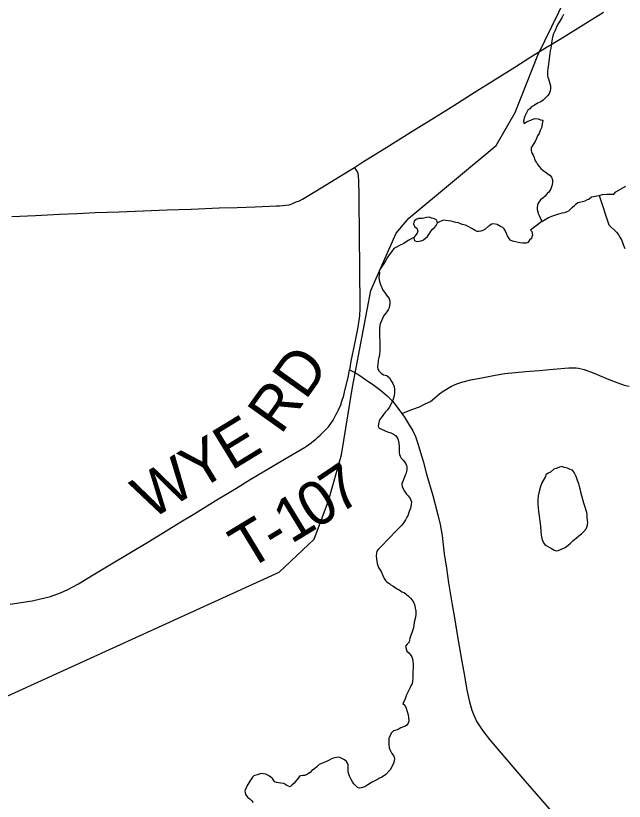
# Model space of a CAD drawing. Extents: x 103424 to 290657, y 38711 to 110967.
# Drawn here: x 214248.471 to 214248.864, y 40211.747 to 40212.255 of the extents above; entities that cross this region are included whole.
import ezdxf

# ---------------------------------------------------------------- set-up
doc = ezdxf.new("R2010")
doc.units = 0
for name, color, linetype in [('GM_X_County_Road', 7, 'Continuous'), ('GM_X_Major_River', 7, 'Continuous'), ('GM_X_Minor_Lake', 7, 'Continuous'), ('GM_X_Minor_River', 7, 'Continuous'), ('GM_X_Rail_Line', 7, 'Continuous'), ('GM_X_Township_Road', 7, 'Continuous'), ('GM_X_Township_Road_Text', 7, 'Continuous'), ('GM_X_US_Route', 7, 'Continuous')]:
    doc.layers.add(name, color=color, linetype=linetype)

msp = doc.modelspace()

# ---------------------------------------------------------------- linework, layer by layer
at = {"layer": 'GM_X_County_Road'}
for points in [[(214248.68944, 40212.15662), (214248.69039, 40212.15521), (214248.69089, 40212.15442), (214248.69137, 40212.15357), (214248.69163, 40212.15264), (214248.6918, 40212.15147), (214248.69214, 40212.14762), (214248.69224, 40212.13876), (214248.69234, 40212.12989), (214248.69247, 40212.11867), (214248.6926, 40212.10746), (214248.69273, 40212.09646), (214248.69285, 40212.08546), (214248.69298, 40212.07264), (214248.69291, 40212.0656), (214248.69268, 40212.06087), (214248.69168, 40212.05357), (214248.6896, 40212.04281), (214248.68721, 40212.03145), (214248.68623, 40212.02595), (214248.68852, 40212.02493), (214248.69229, 40212.02267), (214248.69656, 40212.01959), (214248.70194, 40212.01598), (214248.70625, 40212.01282), (214248.71067, 40212.00909), (214248.7142, 40212.00556), (214248.71578, 40212.0036), (214248.71824, 40212.00037), (214248.72009, 40211.99778), (214248.72174, 40211.99541), (214248.72439, 40211.99111), (214248.72716, 40211.98653), (214248.72885, 40211.9828), (214248.73012, 40211.97907), (214248.73296, 40211.96977), (214248.73376, 40211.96686)], [(214248.73376, 40211.96686), (214248.73604, 40211.95862), (214248.74003, 40211.94482), (214248.74338, 40211.93218), (214248.74476, 40211.92599), (214248.74603, 40211.91892), (214248.74684, 40211.91292), (214248.74753, 40211.90715), (214248.74886, 40211.89779), (214248.75018, 40211.88843), (214248.75264, 40211.8741), (214248.75403, 40211.86579), (214248.75541, 40211.85749), (214248.75714, 40211.8475), (214248.75887, 40211.8375), (214248.76049, 40211.82822), (214248.7621, 40211.81894), (214248.76387, 40211.81144), (214248.76529, 40211.80617), (214248.7666, 40211.80275), (214248.76863, 40211.79845), (214248.77232, 40211.79264), (214248.77663, 40211.78715), (214248.78162, 40211.78127), (214248.79058, 40211.77089), (214248.79954, 40211.76051), (214248.80969, 40211.74875), (214248.81688, 40211.74042)]]:
    msp.add_lwpolyline(points, dxfattribs=at)
at = {"layer": 'GM_X_Major_River'}
for points in [[(214248.82452, 40212.25549), (214248.82341, 40212.25339), (214248.8221, 40212.2511), (214248.82079, 40212.24918), (214248.81987, 40212.24727), (214248.81895, 40212.24479), (214248.81802, 40212.24288), (214248.81728, 40212.24078), (214248.81693, 40212.2385), (214248.81658, 40212.23545), (214248.81622, 40212.23374), (214248.81586, 40212.23202), (214248.81569, 40212.23031), (214248.81552, 40212.2286), (214248.81516, 40212.22689), (214248.81499, 40212.22517), (214248.81429, 40212.22041), (214248.81411, 40212.21908), (214248.81413, 40212.21737), (214248.81415, 40212.21585), (214248.81435, 40212.2149), (214248.81474, 40212.21395), (214248.81514, 40212.21244), (214248.81573, 40212.21092), (214248.81612, 40212.20941)], [(214248.81612, 40212.20941), (214248.81615, 40212.2075), (214248.81597, 40212.20617), (214248.81523, 40212.20426), (214248.81411, 40212.20292), (214248.81279, 40212.20158), (214248.81129, 40212.20023), (214248.80978, 40212.19908), (214248.8077, 40212.1981), (214248.80544, 40212.19675), (214248.80393, 40212.19579), (214248.8028, 40212.19463), (214248.80148, 40212.19367), (214248.80036, 40212.19157), (214248.79943, 40212.18985), (214248.79907, 40212.18851), (214248.79889, 40212.18756), (214248.79871, 40212.18661), (214248.79911, 40212.18509), (214248.801, 40212.18625), (214248.80346, 40212.18723), (214248.80535, 40212.18801), (214248.80668, 40212.18821), (214248.8082, 40212.18803), (214248.80972, 40212.18748), (214248.81106, 40212.18711), (214248.81036, 40212.18216), (214248.80943, 40212.18044), (214248.80869, 40212.17853), (214248.80776, 40212.177), (214248.80702, 40212.17529), (214248.80609, 40212.17338), (214248.80497, 40212.17146), (214248.80422, 40212.17051), (214248.80366, 40212.16955), (214248.80368, 40212.16765), (214248.80388, 40212.1667), (214248.80427, 40212.16575), (214248.80486, 40212.16462), (214248.80545, 40212.1631), (214248.80584, 40212.16216), (214248.80623, 40212.16102), (214248.807, 40212.15989), (214248.80778, 40212.15856), (214248.80874, 40212.15724), (214248.8099, 40212.15592), (214248.81144, 40212.15461), (214248.81259, 40212.15386), (214248.81354, 40212.15311), (214248.8145, 40212.15236), (214248.81565, 40212.15161), (214248.81681, 40212.15048), (214248.8174, 40212.14877), (214248.81741, 40212.14725), (214248.81725, 40212.14535), (214248.81632, 40212.14287), (214248.81502, 40212.14077), (214248.81389, 40212.13981), (214248.81258, 40212.13808), (214248.81107, 40212.13674), (214248.80956, 40212.13577), (214248.80807, 40212.13366), (214248.8077, 40212.13252), (214248.80753, 40212.13062), (214248.80755, 40212.12948), (214248.80794, 40212.12796), (214248.80815, 40212.12701), (214248.80873, 40212.12569), (214248.81048, 40212.12166)], [(214248.7332, 40212.12374), (214248.73093, 40212.12365), (214248.72942, 40212.12307), (214248.7281, 40212.12192), (214248.72773, 40212.12021), (214248.72831, 40212.11851), (214248.72983, 40212.11738), (214248.73041, 40212.11567), (214248.73005, 40212.11415), (214248.72782, 40212.11151)], [(214248.74307, 40212.12089), (214248.74268, 40212.12259), (214248.74116, 40212.12353), (214248.73945, 40212.1239), (214248.73774, 40212.12445), (214248.73604, 40212.12425), (214248.73434, 40212.12386), (214248.7332, 40212.12374)], [(214248.72951, 40212.10884), (214248.73122, 40212.10904), (214248.73254, 40212.10924), (214248.73405, 40212.10982), (214248.73537, 40212.11096), (214248.73669, 40212.11211), (214248.73763, 40212.11345), (214248.73856, 40212.11516), (214248.73988, 40212.11669), (214248.7412, 40212.11784), (214248.74232, 40212.11917), (214248.74307, 40212.12089)], [(214248.81048, 40212.12166), (214248.80314, 40212.11612), (214248.8041, 40212.11537), (214248.80451, 40212.11291), (214248.80414, 40212.11176), (214248.80377, 40212.11081), (214248.80264, 40212.10966), (214248.80152, 40212.10813), (214248.80038, 40212.10773), (214248.79943, 40212.10772), (214248.7981, 40212.10771), (214248.7962, 40212.10807), (214248.79429, 40212.10843), (214248.79239, 40212.1088), (214248.79048, 40212.10954), (214248.78933, 40212.11067), (214248.78835, 40212.11256), (214248.78758, 40212.11407), (214248.78679, 40212.11596), (214248.78621, 40212.11691), (214248.78525, 40212.11785), (214248.78372, 40212.11859), (214248.78162, 40212.1199), (214248.77933, 40212.12026), (214248.778, 40212.12006), (214248.77669, 40212.1189), (214248.77574, 40212.11851), (214248.77386, 40212.11678), (214248.77235, 40212.11601), (214248.77102, 40212.11543), (214248.76989, 40212.11523), (214248.76875, 40212.11521), (214248.76741, 40212.11596), (214248.7653, 40212.11727), (214248.763, 40212.11858), (214248.76128, 40212.11932), (214248.75919, 40212.11987), (214248.75804, 40212.12024), (214248.7567, 40212.1208), (214248.75499, 40212.12116), (214248.75347, 40212.12152), (214248.75194, 40212.12189), (214248.75023, 40212.12225), (214248.74832, 40212.12242), (214248.7468, 40212.1226), (214248.74307, 40212.12089)], [(214248.72782, 40212.11151), (214248.72414, 40212.10945), (214248.72132, 40212.10752), (214248.71848, 40212.10616), (214248.71621, 40212.105), (214248.71489, 40212.10422), (214248.71339, 40212.10212), (214248.7119, 40212.1002), (214248.71059, 40212.09829), (214248.70947, 40212.09637), (214248.70816, 40212.09427), (214248.70667, 40212.09197), (214248.70592, 40212.09064), (214248.70556, 40212.08968), (214248.70557, 40212.08854), (214248.7054, 40212.08702), (214248.70522, 40212.0855), (214248.70543, 40212.08417), (214248.70563, 40212.08303), (214248.70603, 40212.0817), (214248.70661, 40212.08038), (214248.7072, 40212.07905), (214248.70779, 40212.07735), (214248.70894, 40212.07603), (214248.70972, 40212.0747), (214248.71068, 40212.07357), (214248.71184, 40212.07206), (214248.71224, 40212.07017), (214248.71226, 40212.06903), (214248.71208, 40212.0675), (214248.71191, 40212.06598), (214248.71136, 40212.06464), (214248.71042, 40212.0635), (214248.70986, 40212.06254), (214248.70855, 40212.06101), (214248.70614, 40212.05566), (214248.7056, 40212.05337), (214248.70563, 40212.05052), (214248.70567, 40212.0471), (214248.70589, 40212.04444), (214248.70592, 40212.04178), (214248.70595, 40212.03893), (214248.70561, 40212.0355)], [(214248.72782, 40212.11151), (214248.72799, 40212.10978), (214248.72951, 40212.10884)], [(214248.70561, 40212.0355), (214248.70525, 40212.03379), (214248.70489, 40212.03207), (214248.70472, 40212.03074), (214248.70454, 40212.02979), (214248.70437, 40212.02789), (214248.70458, 40212.02637), (214248.70516, 40212.02523), (214248.7067, 40212.02373), (214248.70823, 40212.02279), (214248.70938, 40212.02242), (214248.71033, 40212.02224), (214248.71206, 40212.02074), (214248.71322, 40212.01885), (214248.71438, 40212.01715), (214248.71516, 40212.01526), (214248.71538, 40212.01317), (214248.7154, 40212.01108), (214248.71504, 40212.00917), (214248.7145, 40212.00708), (214248.71375, 40212.00555), (214248.71302, 40212.00345), (214248.7119, 40212.00154), (214248.71078, 40212.00001), (214248.70965, 40211.99885), (214248.70834, 40211.99713), (214248.7074, 40211.99579), (214248.70628, 40211.99445), (214248.70554, 40211.99292), (214248.70517, 40211.99196), (214248.70499, 40211.99101), (214248.70482, 40211.98949), (214248.7054, 40211.98816), (214248.71094, 40211.98594), (214248.71304, 40211.9852), (214248.71476, 40211.98427), (214248.7161, 40211.98352), (214248.71687, 40211.98239), (214248.71746, 40211.98125), (214248.71785, 40211.97992), (214248.71806, 40211.97841), (214248.71827, 40211.97689), (214248.71829, 40211.97442), (214248.71832, 40211.97252), (214248.71852, 40211.97119), (214248.71892, 40211.97005), (214248.71969, 40211.96892), (214248.72085, 40211.9676), (214248.72181, 40211.96647), (214248.72258, 40211.96514), (214248.72317, 40211.9642), (214248.72337, 40211.96325), (214248.72338, 40211.9623), (214248.72339, 40211.96135), (214248.72302, 40211.9604), (214248.72284, 40211.95925), (214248.72229, 40211.95792), (214248.72173, 40211.95658), (214248.72118, 40211.95505), (214248.72063, 40211.95372), (214248.72007, 40211.95276), (214248.72008, 40211.95162), (214248.72028, 40211.95048), (214248.72087, 40211.94897), (214248.72184, 40211.94746), (214248.72319, 40211.94557), (214248.72415, 40211.94444), (214248.72551, 40211.94274), (214248.7259, 40211.94179), (214248.72629, 40211.94066), (214248.72612, 40211.93894), (214248.72558, 40211.93647), (214248.72484, 40211.93437), (214248.72429, 40211.93303), (214248.72392, 40211.9317), (214248.72336, 40211.93074), (214248.72243, 40211.92902), (214248.72131, 40211.9273), (214248.72, 40211.92558), (214248.71812, 40211.92366), (214248.71024, 40211.9154), (214248.70817, 40211.91329), (214248.70648, 40211.91157), (214248.70479, 40211.90984), (214248.70404, 40211.90869), (214248.70367, 40211.90754), (214248.7035, 40211.90583), (214248.70372, 40211.90355), (214248.70413, 40211.9009), (214248.70511, 40211.89824), (214248.70666, 40211.8956), (214248.70783, 40211.89314), (214248.70862, 40211.89105), (214248.70958, 40211.88992), (214248.71035, 40211.88898), (214248.71131, 40211.88823), (214248.71227, 40211.88767), (214248.71323, 40211.88692), (214248.71418, 40211.88636), (214248.71514, 40211.8858), (214248.7161, 40211.88505)], [(214248.7161, 40211.88505), (214248.71706, 40211.88449), (214248.71801, 40211.88392), (214248.71897, 40211.88336), (214248.72012, 40211.88261), (214248.72165, 40211.88206), (214248.72299, 40211.88093), (214248.72433, 40211.87962), (214248.72568, 40211.87849), (214248.72683, 40211.87717), (214248.72781, 40211.87547), (214248.7284, 40211.87376), (214248.72879, 40211.87206), (214248.7292, 40211.86997), (214248.72904, 40211.86769), (214248.72868, 40211.86521), (214248.72814, 40211.86292), (214248.72761, 40211.85931), (214248.72651, 40211.85606), (214248.72558, 40211.85396), (214248.72522, 40211.85244), (214248.72504, 40211.85149), (214248.72487, 40211.84996), (214248.72355, 40211.84862), (214248.72243, 40211.84747), (214248.72322, 40211.84425), (214248.72457, 40211.84312), (214248.72572, 40211.8418), (214248.7265, 40211.84048), (214248.72708, 40211.83915), (214248.72729, 40211.83763), (214248.72751, 40211.83554), (214248.72734, 40211.83364), (214248.72718, 40211.83098), (214248.72721, 40211.8287), (214248.72723, 40211.8268), (214248.72706, 40211.82508), (214248.7267, 40211.82318), (214248.72614, 40211.82222), (214248.72558, 40211.82108), (214248.72503, 40211.81974), (214248.7241, 40211.81802), (214248.72317, 40211.81592), (214248.72225, 40211.81344), (214248.72132, 40211.81153), (214248.72077, 40211.81038), (214248.72211, 40211.80926), (214248.72289, 40211.80736), (214248.72408, 40211.803), (214248.72448, 40211.80129), (214248.72451, 40211.79901), (214248.72414, 40211.79768), (214248.7234, 40211.79634), (214248.72246, 40211.79576), (214248.72113, 40211.79537), (214248.71943, 40211.79459), (214248.71829, 40211.79401), (214248.71716, 40211.79343), (214248.71565, 40211.79284), (214248.7147, 40211.79264), (214248.7132, 40211.79111), (214248.71172, 40211.78767), (214248.71174, 40211.78577), (214248.71175, 40211.78482), (214248.71176, 40211.78387), (214248.71197, 40211.78178), (214248.71237, 40211.78064), (214248.71276, 40211.7797), (214248.71373, 40211.778), (214248.71489, 40211.7763), (214248.71529, 40211.77478), (214248.71512, 40211.77307), (214248.71457, 40211.77116), (214248.71252, 40211.76753), (214248.7097, 40211.76446), (214248.70706, 40211.76253), (214248.70574, 40211.76214), (214248.70442, 40211.76136), (214248.70272, 40211.7604), (214248.70045, 40211.75923), (214248.69819, 40211.75788), (214248.6963, 40211.75653), (214248.69384, 40211.75594), (214248.6927, 40211.75573), (214248.69136, 40211.7561), (214248.69021, 40211.75742), (214248.68905, 40211.75855), (214248.68828, 40211.75968), (214248.68731, 40211.76119), (214248.68634, 40211.76346), (214248.68574, 40211.76536), (214248.68535, 40211.7665), (214248.68534, 40211.76764), (214248.68551, 40211.76935), (214248.68549, 40211.77068), (214248.6851, 40211.77182), (214248.68432, 40211.77295), (214248.68317, 40211.77389), (214248.68011, 40211.77557), (214248.67897, 40211.77575), (214248.67783, 40211.77555)], [(214248.67783, 40211.77555), (214248.67688, 40211.77535), (214248.67575, 40211.77496), (214248.67461, 40211.77457), (214248.6731, 40211.77379), (214248.6714, 40211.77282), (214248.66932, 40211.77204), (214248.66781, 40211.77146), (214248.66667, 40211.77106), (214248.66517, 40211.76953), (214248.66366, 40211.76818), (214248.66196, 40211.76703), (214248.66084, 40211.76587), (214248.6599, 40211.7651), (214248.65857, 40211.76433), (214248.65725, 40211.76394), (214248.65611, 40211.76392), (214248.65497, 40211.76372), (214248.65402, 40211.76333), (214248.65346, 40211.76238), (214248.65215, 40211.76084), (214248.65046, 40211.75893), (214248.64896, 40211.75758), (214248.64802, 40211.75662), (214248.64573, 40211.75736), (214248.64381, 40211.75867), (214248.64191, 40211.75884), (214248.64039, 40211.75921), (214248.63905, 40211.75938), (214248.6381, 40211.75975), (214248.63733, 40211.7607), (214248.63655, 40211.76202), (214248.63559, 40211.76277), (214248.63464, 40211.76333), (214248.63234, 40211.76464), (214248.63063, 40211.765), (214248.62967, 40211.76518), (214248.62853, 40211.76498), (214248.62721, 40211.76459), (214248.62456, 40211.76361), (214248.62362, 40211.76284), (214248.62231, 40211.76074), (214248.62138, 40211.75902), (214248.62026, 40211.7573), (214248.61952, 40211.75577), (214248.61896, 40211.75481), (214248.61878, 40211.75386), (214248.61898, 40211.75272), (214248.61919, 40211.75158), (214248.62054, 40211.74969), (214248.62188, 40211.74876), (214248.62303, 40211.74763), (214248.62419, 40211.7465)]]:
    msp.add_lwpolyline(points, dxfattribs=at)
at = {"layer": 'GM_X_Minor_Lake'}
for points in [[(214248.83577, 40211.94679), (214248.8357, 40211.94707), (214248.8353, 40211.94897), (214248.8349, 40211.95048), (214248.83431, 40211.95219), (214248.83352, 40211.95446), (214248.83273, 40211.95692), (214248.83176, 40211.95882), (214248.83099, 40211.96014), (214248.83022, 40211.96108), (214248.82888, 40211.96164), (214248.82716, 40211.96238), (214248.82487, 40211.96293), (214248.82334, 40211.96348), (214248.82183, 40211.96309), (214248.82031, 40211.9625), (214248.81823, 40211.96172), (214248.81616, 40211.9598), (214248.81465, 40211.95922), (214248.81314, 40211.95806), (214248.81278, 40211.95692)], [(214248.81278, 40211.95692), (214248.81054, 40211.9529), (214248.80962, 40211.95061), (214248.8087, 40211.94737), (214248.80817, 40211.94451), (214248.80782, 40211.94204), (214248.80785, 40211.93919), (214248.80807, 40211.93691), (214248.80828, 40211.93444), (214248.8087, 40211.93159), (214248.80931, 40211.92818), (214248.80972, 40211.92495), (214248.80996, 40211.92134), (214248.81038, 40211.91792), (214248.81097, 40211.91565), (214248.81156, 40211.91413), (214248.81233, 40211.913), (214248.81329, 40211.91244), (214248.81482, 40211.9115), (214248.81673, 40211.91057), (214248.81846, 40211.90945), (214248.81979, 40211.90889), (214248.82112, 40211.90928), (214248.82263, 40211.90987), (214248.82396, 40211.91045), (214248.82547, 40211.91123), (214248.82755, 40211.91258), (214248.82905, 40211.91392), (214248.83074, 40211.91565), (214248.83262, 40211.91719), (214248.83432, 40211.91873), (214248.83601, 40211.92008), (214248.83733, 40211.92123), (214248.83902, 40211.92315), (214248.83958, 40211.92429), (214248.83994, 40211.92582), (214248.84011, 40211.92715), (214248.84009, 40211.92886), (214248.83988, 40211.93038), (214248.83967, 40211.93228), (214248.83947, 40211.9338), (214248.83808, 40211.93854), (214248.83768, 40211.93986), (214248.83577, 40211.94679)]]:
    msp.add_lwpolyline(points, dxfattribs=at)
at = {"layer": 'GM_X_Minor_River'}
for points in [[(214248.81048, 40212.12166), (214248.81483, 40212.12423), (214248.81767, 40212.1254), (214248.82088, 40212.12657), (214248.82373, 40212.12736), (214248.82525, 40212.12756), (214248.82695, 40212.12815), (214248.82789, 40212.12854), (214248.8294, 40212.13007), (214248.83034, 40212.13103), (214248.83166, 40212.132), (214248.83241, 40212.13296), (214248.83372, 40212.13392), (214248.83486, 40212.13431), (214248.83676, 40212.13471), (214248.83846, 40212.13511), (214248.83997, 40212.13588), (214248.84092, 40212.13627), (214248.84262, 40212.13762), (214248.84603, 40212.13841), (214248.84755, 40212.13862), (214248.84963, 40212.13921), (214248.85248, 40212.13943), (214248.85514, 40212.13946), (214248.85704, 40212.13947), (214248.85835, 40212.14082), (214248.86477, 40212.14468)], [(214248.84755, 40212.13862), (214248.85385, 40212.11967), (214248.85866, 40212.11478), (214248.85981, 40212.11346), (214248.86097, 40212.11157), (214248.86214, 40212.10949), (214248.86312, 40212.10684), (214248.8641, 40212.10437)]]:
    msp.add_lwpolyline(points, dxfattribs=at)
at = {"layer": 'GM_X_Rail_Line'}
msp.add_lwpolyline([(214248.36305, 40211.76863), (214248.64084, 40211.89529), (214248.66339, 40211.91652), (214248.67268, 40211.94128), (214248.68108, 40211.97092), (214248.68815, 40212.0147), (214248.70009, 40212.07707), (214248.71645, 40212.11422), (214248.72471, 40212.12385), (214248.781, 40212.17083), (214248.79338, 40212.19206), (214248.80797, 40212.22921), (214248.83052, 40212.27565)], dxfattribs=at)
at = {"layer": 'GM_X_Township_Road'}
for points in [[(214248.72009, 40211.99778), (214248.72729, 40212.00059), (214248.73141, 40212.0021), (214248.7351, 40212.0039), (214248.73851, 40212.00557), (214248.74431, 40212.01045), (214248.74671, 40212.01213), (214248.75222, 40212.01538), (214248.75569, 40212.01684), (214248.75878, 40212.01801), (214248.76458, 40212.01945), (214248.77275, 40212.02104), (214248.78039, 40212.02249), (214248.78669, 40212.02345), (214248.79989, 40212.02478), (214248.8088, 40212.02554), (214248.81772, 40212.0263), (214248.82801, 40212.02713), (214248.83003, 40212.02729), (214248.83267, 40212.02718), (214248.83408, 40212.02702), (214248.83775, 40212.02607), (214248.84374, 40212.02399), (214248.85443, 40212.01937), (214248.85967, 40212.01746), (214248.8636, 40212.01609), (214248.86693, 40212.01532)], [(214248.46716, 40211.87452), (214248.48141, 40211.8768), (214248.49315, 40211.87941), (214248.49957, 40211.88181), (214248.50441, 40211.88392), (214248.51119, 40211.8876), (214248.52084, 40211.8934), (214248.5305, 40211.89921), (214248.54378, 40211.90726), (214248.55706, 40211.91532), (214248.56721, 40211.92149), (214248.57736, 40211.92765), (214248.58639, 40211.93313), (214248.59964, 40211.94124), (214248.61289, 40211.94934), (214248.62221, 40211.95504), (214248.63152, 40211.96074), (214248.64433, 40211.96827), (214248.65713, 40211.9758), (214248.65846, 40211.97664), (214248.66004, 40211.97769), (214248.66159, 40211.9788), (214248.66308, 40211.97997), (214248.66455, 40211.98118), (214248.66594, 40211.98244), (214248.66732, 40211.98376), (214248.67265, 40211.98918), (214248.67566, 40211.99345), (214248.67749, 40211.99683), (214248.67824, 40211.99843), (214248.67914, 40212.00003), (214248.68069, 40212.00336), (214248.68144, 40212.00562), (214248.68257, 40212.00932), (214248.68336, 40212.01247), (214248.68536, 40212.02101), (214248.68623, 40212.02595)]]:
    msp.add_lwpolyline(points, dxfattribs=at)
at = {"layer": 'GM_X_US_Route'}
msp.add_lwpolyline([(214248.46818, 40212.12507), (214248.48353, 40212.12568), (214248.49904, 40212.12641), (214248.51051, 40212.12696), (214248.52198, 40212.1275), (214248.5375, 40212.12808), (214248.55303, 40212.12865), (214248.56855, 40212.12923), (214248.58408, 40212.12981), (214248.59315, 40212.13014), (214248.60222, 40212.13048), (214248.61379, 40212.1308), (214248.62536, 40212.13113), (214248.63915, 40212.13177), (214248.64116, 40212.13192), (214248.64314, 40212.13201), (214248.64517, 40212.13228), (214248.64724, 40212.13262), (214248.64977, 40212.13347), (214248.65184, 40212.13442), (214248.65391, 40212.13518), (214248.65586, 40212.13609), (214248.66911, 40212.14419), (214248.67928, 40212.15041), (214248.68944, 40212.15662), (214248.69543, 40212.16047), (214248.70862, 40212.16868), (214248.71795, 40212.17448), (214248.72728, 40212.18029), (214248.74044, 40212.18854), (214248.75361, 40212.19678), (214248.76678, 40212.20503), (214248.77994, 40212.21327), (214248.79311, 40212.22152), (214248.80348, 40212.22802), (214248.81385, 40212.23451), (214248.81763, 40212.23682), (214248.82396, 40212.24069), (214248.83716, 40212.24888), (214248.85036, 40212.25707)], dxfattribs=at)

# ---------------------------------------------------------------- texts
at = {"layer": 'GM_X_Township_Road_Text'}
for s, height, rotation, p in [('RD', 0.028409, 54.5215, (214248.64193, 40211.98343)), ('WYE', 0.028409, 31.4289, (214248.5577, 40211.92856)), ('7', 0.02841, 33.8781, (214248.67954, 40211.93216)), ('0', 0.02841, 31.6255, (214248.66362, 40211.92233)), ('1', 0.02841, 31.3308, (214248.64853, 40211.91314)), ('T', 0.02841, 31.2467, (214248.62036, 40211.89604)), ('-', 0.02841, 31.2661, (214248.63853, 40211.90707))]:
    msp.add_text(s, height=height, rotation=rotation, dxfattribs=at).set_placement(p)

doc.saveas('drawing.dxf')
